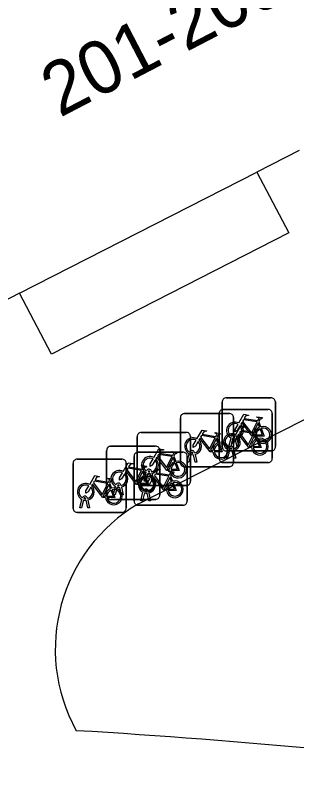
# Model space of a CAD drawing. Extents: x 161772 to 163123, y 383092 to 383917.
# Drawn here: x 162909.69 to 162914.99, y 383699.01 to 383713.37 of the extents above; entities that cross this region are included whole.
import ezdxf

# ---------------------------------------------------------------- set-up
doc = ezdxf.new("R2010")
doc.units = 0
for name, color, linetype in [('IMGEO_Fietsenrek', 7, 'Continuous'), ('IMGEO_Pand', 7, 'Continuous'), ('IMGEO_Pand_nummerreeks', 7, 'Continuous'), ('IMGEO_Voetpad_open', 7, 'Continuous')]:
    doc.layers.add(name, color=color, linetype=linetype)

msp = doc.modelspace()

# ---------------------------------------------------------------- linework, layer by layer
at = {"layer": 'IMGEO_Fietsenrek'}
for p, q in [((162913.659, 383706.179), (162914.5, 383706.179)), ((162914.5, 383706.179), (162913.659, 383706.179)), ((162913.584, 383705.254), (162913.584, 383706.095)), ((162913.584, 383706.095), (162913.584, 383705.254)), ((162914.584, 383706.104), (162914.584, 383705.263)), ((162914.584, 383705.263), (162914.584, 383706.104)), ((162912.871, 383705.882), (162913.712, 383705.882)), ((162913.712, 383705.882), (162912.871, 383705.882)), ((162913.525, 383705.035), (162913.525, 383705.876)), ((162913.525, 383705.876), (162913.525, 383705.035)), ((162913.6, 383705.96), (162914.441, 383705.96)), ((162914.441, 383705.96), (162913.6, 383705.96)), ((162914.525, 383705.885), (162914.525, 383705.044)), ((162914.525, 383705.044), (162914.525, 383705.885)), ((162912.796, 383704.957), (162912.796, 383705.798)), ((162912.796, 383705.798), (162912.796, 383704.957)), ((162913.796, 383705.807), (162913.796, 383704.966)), ((162913.796, 383704.966), (162913.796, 383705.807)), ((162914.271, 383705.728), (162914.307, 383705.633)), ((162911.985, 383704.604), (162911.985, 383705.445)), ((162911.985, 383705.445), (162911.985, 383704.604)), ((162912.06, 383705.529), (162912.901, 383705.529)), ((162912.901, 383705.529), (162912.06, 383705.529)), ((162912.985, 383705.454), (162912.985, 383704.613)), ((162912.985, 383704.613), (162912.985, 383705.454)), ((162913.483, 383705.431), (162913.519, 383705.336)), ((162913.711, 383705.263), (162913.75, 383705.423)), ((162913.78, 383705.411), (162913.745, 383705.263)), ((162913.822, 383705.435), (162913.821, 383705.439)), ((162913.863, 383705.263), (162913.829, 383705.405)), ((162913.853, 383705.446), (162913.854, 383705.439)), ((162913.861, 383705.409), (162913.896, 383705.263)), ((162914.212, 383705.509), (162914.248, 383705.414)), ((162911.484, 383705.268), (162912.325, 383705.268)), ((162912.325, 383705.268), (162911.484, 383705.268)), ((162913.745, 383705.263), (162913.711, 383705.263)), ((162913.896, 383705.263), (162913.863, 383705.263)), ((162911.409, 383704.343), (162911.409, 383705.184)), ((162911.409, 383705.184), (162911.409, 383704.343)), ((162912, 383705.157), (162912.841, 383705.157)), ((162912.841, 383705.157), (162912, 383705.157)), ((162912.409, 383705.193), (162912.409, 383704.352)), ((162912.409, 383704.352), (162912.409, 383705.193)), ((162912.923, 383704.966), (162912.962, 383705.126)), ((162912.992, 383705.114), (162912.957, 383704.966)), ((162913.034, 383705.138), (162913.033, 383705.142)), ((162913.075, 383704.966), (162913.041, 383705.108)), ((162913.065, 383705.149), (162913.066, 383705.142)), ((162913.073, 383705.112), (162913.108, 383704.966)), ((162913.652, 383705.044), (162913.691, 383705.204)), ((162914.509, 383705.179), (162913.668, 383705.179)), ((162913.668, 383705.179), (162914.509, 383705.179)), ((162913.721, 383705.192), (162913.686, 383705.044)), ((162913.763, 383705.216), (162913.762, 383705.22)), ((162913.804, 383705.044), (162913.77, 383705.186)), ((162913.794, 383705.227), (162913.795, 383705.22)), ((162913.802, 383705.19), (162913.837, 383705.044)), ((162910.852, 383705.024), (162911.693, 383705.024)), ((162911.693, 383705.024), (162910.852, 383705.024)), ((162911.925, 383704.232), (162911.925, 383705.073)), ((162911.925, 383705.073), (162911.925, 383704.232)), ((162912.672, 383705.078), (162912.708, 383704.983)), ((162912.957, 383704.966), (162912.923, 383704.966)), ((162912.925, 383705.082), (162912.925, 383704.241)), ((162912.925, 383704.241), (162912.925, 383705.082)), ((162913.108, 383704.966), (162913.075, 383704.966)), ((162914.45, 383704.96), (162913.609, 383704.96)), ((162913.609, 383704.96), (162914.45, 383704.96)), ((162913.686, 383705.044), (162913.652, 383705.044)), ((162913.837, 383705.044), (162913.804, 383705.044)), ((162910.777, 383704.099), (162910.777, 383704.94)), ((162910.777, 383704.94), (162910.777, 383704.099)), ((162911.777, 383704.949), (162911.777, 383704.108)), ((162911.777, 383704.108), (162911.777, 383704.949)), ((162912.096, 383704.817), (162912.132, 383704.722)), ((162913.721, 383704.882), (162912.88, 383704.882)), ((162912.88, 383704.882), (162913.721, 383704.882)), ((162912.112, 383704.613), (162912.151, 383704.773)), ((162912.181, 383704.761), (162912.146, 383704.613)), ((162912.223, 383704.785), (162912.222, 383704.789)), ((162912.264, 383704.613), (162912.23, 383704.755)), ((162912.254, 383704.796), (162912.255, 383704.789)), ((162912.262, 383704.759), (162912.297, 383704.613)), ((162912.612, 383704.706), (162912.648, 383704.611)), ((162911.464, 383704.573), (162911.5, 383704.478)), ((162911.647, 383704.524), (162911.646, 383704.528)), ((162911.678, 383704.535), (162911.679, 383704.528)), ((162912.91, 383704.529), (162912.069, 383704.529)), ((162912.069, 383704.529), (162912.91, 383704.529)), ((162912.146, 383704.613), (162912.112, 383704.613)), ((162912.297, 383704.613), (162912.264, 383704.613)), ((162911.536, 383704.352), (162911.575, 383704.512)), ((162911.605, 383704.5), (162911.57, 383704.352)), ((162911.688, 383704.352), (162911.654, 383704.494)), ((162911.686, 383704.498), (162911.721, 383704.352)), ((162912.052, 383704.241), (162912.091, 383704.401)), ((162912.121, 383704.389), (162912.086, 383704.241)), ((162912.163, 383704.413), (162912.162, 383704.417)), ((162912.204, 383704.241), (162912.17, 383704.383)), ((162912.194, 383704.424), (162912.195, 383704.417)), ((162912.202, 383704.387), (162912.237, 383704.241)), ((162910.904, 383704.108), (162910.943, 383704.268)), ((162910.973, 383704.256), (162910.938, 383704.108)), ((162911.015, 383704.28), (162911.014, 383704.284)), ((162911.056, 383704.108), (162911.022, 383704.25)), ((162911.046, 383704.291), (162911.047, 383704.284)), ((162911.054, 383704.254), (162911.089, 383704.108)), ((162912.334, 383704.268), (162911.493, 383704.268)), ((162911.493, 383704.268), (162912.334, 383704.268)), ((162911.57, 383704.352), (162911.536, 383704.352)), ((162911.721, 383704.352), (162911.688, 383704.352)), ((162912.086, 383704.241), (162912.052, 383704.241)), ((162912.237, 383704.241), (162912.204, 383704.241)), ((162910.938, 383704.108), (162910.904, 383704.108)), ((162911.089, 383704.108), (162911.056, 383704.108)), ((162912.85, 383704.157), (162912.009, 383704.157)), ((162912.009, 383704.157), (162912.85, 383704.157)), ((162911.702, 383704.024), (162910.861, 383704.024)), ((162910.861, 383704.024), (162911.702, 383704.024))]:
    msp.add_line(p, q, dxfattribs=at)
for points in [[(162913.897, 383705.705), (162913.992, 383705.869), (162914.078, 383705.855), (162914.08, 383705.846), (162914.024, 383705.835), (162913.997, 383705.79), (162914.253, 383705.749)], [(162914.253, 383705.749), (162914.278, 383705.798), (162914.272, 383705.802), (162914.249, 383705.806), (162914.237, 383705.813), (162914.236, 383705.816), (162914.238, 383705.821), (162914.333, 383705.806), (162914.335, 383705.796), (162914.325, 383705.783), (162914.313, 383705.777), (162914.299, 383705.783), (162914.271, 383705.728)], [(162913.918, 383705.653), (162913.866, 383705.563), (162913.826, 383705.538), (162913.827, 383705.585), (162913.882, 383705.679)], [(162914.193, 383705.461), (162914.143, 383705.461), (162913.952, 383705.712), (162913.933, 383705.68)], [(162914.24, 383705.724), (162913.983, 383705.765), (162913.966, 383705.736), (162914.133, 383705.516), (162914.24, 383705.724)], [(162914.288, 383705.626), (162914.258, 383705.703), (162914.149, 383705.485), (162914.192, 383705.485)], [(162913.109, 383705.408), (162913.204, 383705.572), (162913.29, 383705.558), (162913.292, 383705.549), (162913.236, 383705.538), (162913.209, 383705.493), (162913.465, 383705.452)], [(162913.838, 383705.486), (162913.933, 383705.65), (162914.019, 383705.636), (162914.021, 383705.627), (162913.965, 383705.616), (162913.938, 383705.571), (162914.194, 383705.53)], [(162914.181, 383705.505), (162913.924, 383705.546), (162913.907, 383705.517), (162914.074, 383705.297), (162914.181, 383705.505)], [(162914.194, 383705.53), (162914.219, 383705.579), (162914.213, 383705.583), (162914.19, 383705.587), (162914.178, 383705.594), (162914.177, 383705.597), (162914.179, 383705.602), (162914.274, 383705.587), (162914.276, 383705.577), (162914.266, 383705.564), (162914.254, 383705.558), (162914.24, 383705.564), (162914.212, 383705.509)], [(162914.222, 383705.485), (162914.342, 383705.484), (162914.298, 383705.598)], [(162914.318, 383705.605), (162914.373, 383705.46), (162914.223, 383705.46)], [(162913.405, 383705.164), (162913.355, 383705.164), (162913.164, 383705.415), (162913.145, 383705.383)], [(162913.452, 383705.427), (162913.195, 383705.468), (162913.178, 383705.439), (162913.345, 383705.219), (162913.452, 383705.427)], [(162913.5, 383705.329), (162913.47, 383705.406), (162913.361, 383705.188), (162913.404, 383705.188)], [(162913.465, 383705.452), (162913.49, 383705.501), (162913.484, 383705.505), (162913.461, 383705.509), (162913.449, 383705.516), (162913.448, 383705.519), (162913.45, 383705.524), (162913.545, 383705.509), (162913.547, 383705.499), (162913.537, 383705.486), (162913.525, 383705.48), (162913.511, 383705.486), (162913.483, 383705.431)], [(162913.859, 383705.434), (162913.807, 383705.344), (162913.767, 383705.319), (162913.768, 383705.366), (162913.823, 383705.46)], [(162914.134, 383705.242), (162914.084, 383705.242), (162913.893, 383705.493), (162913.874, 383705.461)], [(162914.229, 383705.407), (162914.199, 383705.484), (162914.09, 383705.266), (162914.133, 383705.266)], [(162913.13, 383705.356), (162913.078, 383705.266), (162913.038, 383705.241), (162913.039, 383705.288), (162913.094, 383705.382)], [(162913.434, 383705.188), (162913.554, 383705.187), (162913.51, 383705.301)], [(162913.53, 383705.308), (162913.585, 383705.163), (162913.435, 383705.163)], [(162914.163, 383705.266), (162914.283, 383705.265), (162914.239, 383705.379)], [(162914.259, 383705.386), (162914.314, 383705.241), (162914.164, 383705.241)], [(162912.298, 383705.055), (162912.393, 383705.219), (162912.479, 383705.205), (162912.481, 383705.196), (162912.425, 383705.185), (162912.398, 383705.14), (162912.654, 383705.099)], [(162912.641, 383705.074), (162912.384, 383705.115), (162912.367, 383705.086), (162912.534, 383704.866), (162912.641, 383705.074)], [(162912.654, 383705.099), (162912.679, 383705.148), (162912.673, 383705.152), (162912.65, 383705.156), (162912.638, 383705.163), (162912.637, 383705.166), (162912.639, 383705.171), (162912.734, 383705.156), (162912.736, 383705.146), (162912.726, 383705.133), (162912.714, 383705.127), (162912.7, 383705.133), (162912.672, 383705.078)], [(162911.722, 383704.794), (162911.817, 383704.958), (162911.903, 383704.944), (162911.905, 383704.935), (162911.849, 383704.924), (162911.822, 383704.879), (162912.078, 383704.838)], [(162912.319, 383705.003), (162912.267, 383704.913), (162912.227, 383704.888), (162912.228, 383704.935), (162912.283, 383705.029)], [(162912.594, 383704.811), (162912.544, 383704.811), (162912.353, 383705.062), (162912.334, 383705.03)], [(162912.689, 383704.976), (162912.659, 383705.053), (162912.55, 383704.835), (162912.593, 383704.835)], [(162912.065, 383704.813), (162911.808, 383704.854), (162911.791, 383704.825), (162911.958, 383704.605), (162912.065, 383704.813)], [(162912.078, 383704.838), (162912.103, 383704.887), (162912.097, 383704.891), (162912.074, 383704.895), (162912.062, 383704.902), (162912.061, 383704.905), (162912.063, 383704.91), (162912.158, 383704.895), (162912.16, 383704.885), (162912.15, 383704.872), (162912.138, 383704.866), (162912.124, 383704.872), (162912.096, 383704.817)], [(162912.238, 383704.683), (162912.333, 383704.847), (162912.419, 383704.833), (162912.421, 383704.824), (162912.365, 383704.813), (162912.338, 383704.768), (162912.594, 383704.727)], [(162912.623, 383704.835), (162912.743, 383704.834), (162912.699, 383704.948)], [(162912.719, 383704.955), (162912.774, 383704.81), (162912.624, 383704.81)], [(162911.09, 383704.55), (162911.185, 383704.714), (162911.271, 383704.7), (162911.273, 383704.691), (162911.217, 383704.68), (162911.19, 383704.635), (162911.446, 383704.594)], [(162911.743, 383704.742), (162911.691, 383704.652), (162911.651, 383704.627), (162911.652, 383704.674), (162911.707, 383704.768)], [(162912.018, 383704.55), (162911.968, 383704.55), (162911.777, 383704.801), (162911.758, 383704.769)], [(162912.113, 383704.715), (162912.083, 383704.792), (162911.974, 383704.574), (162912.017, 383704.574)], [(162912.047, 383704.574), (162912.167, 383704.573), (162912.123, 383704.687)], [(162912.143, 383704.694), (162912.198, 383704.549), (162912.048, 383704.549)], [(162912.534, 383704.439), (162912.484, 383704.439), (162912.293, 383704.69), (162912.274, 383704.658)], [(162912.581, 383704.702), (162912.324, 383704.743), (162912.307, 383704.714), (162912.474, 383704.494), (162912.581, 383704.702)], [(162912.629, 383704.604), (162912.599, 383704.681), (162912.49, 383704.463), (162912.533, 383704.463)], [(162912.594, 383704.727), (162912.619, 383704.776), (162912.613, 383704.78), (162912.59, 383704.784), (162912.578, 383704.791), (162912.577, 383704.794), (162912.579, 383704.799), (162912.674, 383704.784), (162912.676, 383704.774), (162912.666, 383704.761), (162912.654, 383704.755), (162912.64, 383704.761), (162912.612, 383704.706)], [(162911.386, 383704.306), (162911.336, 383704.306), (162911.145, 383704.557), (162911.126, 383704.525)], [(162911.433, 383704.569), (162911.176, 383704.61), (162911.159, 383704.581), (162911.326, 383704.361), (162911.433, 383704.569)], [(162911.481, 383704.471), (162911.451, 383704.548), (162911.342, 383704.33), (162911.385, 383704.33)], [(162911.446, 383704.594), (162911.471, 383704.643), (162911.465, 383704.647), (162911.442, 383704.651), (162911.43, 383704.658), (162911.429, 383704.661), (162911.431, 383704.666), (162911.526, 383704.651), (162911.528, 383704.641), (162911.518, 383704.628), (162911.506, 383704.622), (162911.492, 383704.628), (162911.464, 383704.573)], [(162912.259, 383704.631), (162912.207, 383704.541), (162912.167, 383704.516), (162912.168, 383704.563), (162912.223, 383704.657)], [(162912.563, 383704.463), (162912.683, 383704.462), (162912.639, 383704.576)], [(162912.659, 383704.583), (162912.714, 383704.438), (162912.564, 383704.438)], [(162911.111, 383704.498), (162911.059, 383704.408), (162911.019, 383704.383), (162911.02, 383704.43), (162911.075, 383704.524)], [(162911.415, 383704.33), (162911.535, 383704.329), (162911.491, 383704.443)], [(162911.511, 383704.45), (162911.566, 383704.305), (162911.416, 383704.305)]]:
    msp.add_lwpolyline(points, dxfattribs=at)
for centre, radius, start, end in [((162913.662, 383706.101), 0.0779, 92.4484, 184.2845), ((162913.662, 383706.101), 0.0779, 92.4484, 184.2845), ((162914.506, 383706.101), 0.0779, 2.4484, 94.2845), ((162914.506, 383706.101), 0.0779, 2.4484, 94.2845), ((162912.874, 383705.804), 0.0779, 92.4484, 184.2845), ((162912.874, 383705.804), 0.0779, 92.4484, 184.2845), ((162913.603, 383705.882), 0.0779, 92.4484, 184.2845), ((162913.603, 383705.882), 0.0779, 92.4484, 184.2845), ((162913.718, 383705.804), 0.0779, 2.4484, 94.2845), ((162913.718, 383705.804), 0.0779, 2.4484, 94.2845), ((162914.447, 383705.882), 0.0779, 2.4484, 94.2845), ((162914.447, 383705.882), 0.0779, 2.4484, 94.2845), ((162913.824, 383705.564), 0.159, 62.6766, 242.1369), ((162913.824, 383705.564), 0.129, 63.3192, 238.903), ((162913.824, 383705.564), 0.159, 283.5766, 46.6042), ((162913.824, 383705.564), 0.129, 283.6043, 43.4302), ((162914.351, 383705.48), 0.159, 113.3408, 178.3217), ((162914.351, 383705.48), 0.159, 187.0065, 105.7708), ((162914.351, 383705.48), 0.129, 113.923, 177.9556), ((162914.351, 383705.48), 0.129, 188.6715, 104.5883), ((162912.063, 383705.451), 0.0779, 92.4484, 184.2845), ((162912.063, 383705.451), 0.0779, 92.4484, 184.2845), ((162913.036, 383705.267), 0.159, 62.6766, 242.1369), ((162912.907, 383705.451), 0.0779, 2.4484, 94.2845), ((162912.907, 383705.451), 0.0779, 2.4484, 94.2845), ((162913.036, 383705.267), 0.129, 63.3192, 238.903), ((162913.765, 383705.345), 0.159, 62.6766, 242.1369), ((162913.765, 383705.345), 0.129, 63.3192, 238.903), ((162913.804, 383705.435), 0.0499, 12.8025, 158.6934), ((162913.824, 383705.564), 0.159, 253.9967, 271.7867), ((162913.804, 383705.435), 0.0174, 12.8025, 163.4502), ((162913.824, 383705.564), 0.129, 253.415, 269.0204), ((162913.765, 383705.345), 0.129, 283.6043, 43.4302), ((162913.765, 383705.345), 0.159, 283.5766, 46.6042), ((162914.292, 383705.261), 0.159, 113.3408, 178.3217), ((162914.292, 383705.261), 0.159, 187.0065, 105.7708), ((162914.292, 383705.261), 0.129, 188.6715, 104.5883), ((162911.487, 383705.19), 0.0779, 92.4484, 184.2845), ((162911.487, 383705.19), 0.0779, 92.4484, 184.2845), ((162912.331, 383705.19), 0.0779, 2.4484, 94.2845), ((162912.331, 383705.19), 0.0779, 2.4484, 94.2845), ((162913.036, 383705.267), 0.129, 283.6043, 43.4302), ((162913.036, 383705.267), 0.159, 283.5766, 46.6042), ((162913.563, 383705.183), 0.159, 113.3408, 178.3217), ((162913.563, 383705.183), 0.159, 187.0065, 105.7708), ((162913.563, 383705.183), 0.129, 113.923, 177.9556), ((162913.563, 383705.183), 0.129, 188.6715, 104.5883), ((162913.662, 383705.257), 0.0779, 182.4484, 274.2845), ((162913.662, 383705.257), 0.0779, 182.4484, 274.2845), ((162913.745, 383705.216), 0.0499, 12.8025, 158.6934), ((162914.292, 383705.261), 0.129, 113.923, 177.9556), ((162914.506, 383705.257), 0.0779, 272.4484, 4.2845), ((162914.506, 383705.257), 0.0779, 272.4484, 4.2845), ((162912.003, 383705.079), 0.0779, 92.4484, 184.2845), ((162912.003, 383705.079), 0.0779, 92.4484, 184.2845), ((162912.847, 383705.079), 0.0779, 2.4484, 94.2845), ((162912.847, 383705.079), 0.0779, 2.4484, 94.2845), ((162913.016, 383705.138), 0.0499, 12.8025, 158.6934), ((162913.036, 383705.267), 0.159, 253.9967, 271.7867), ((162913.016, 383705.138), 0.0174, 12.8025, 163.4502), ((162913.036, 383705.267), 0.129, 253.415, 269.0204), ((162913.765, 383705.345), 0.159, 253.9967, 271.7867), ((162913.745, 383705.216), 0.0174, 12.8025, 163.4502), ((162913.765, 383705.345), 0.129, 253.415, 269.0204), ((162910.855, 383704.946), 0.0779, 92.4484, 184.2845), ((162910.855, 383704.946), 0.0779, 92.4484, 184.2845), ((162911.699, 383704.946), 0.0779, 2.4484, 94.2845), ((162911.699, 383704.946), 0.0779, 2.4484, 94.2845), ((162912.225, 383704.914), 0.159, 62.6766, 242.1369), ((162912.225, 383704.914), 0.129, 63.3192, 238.903), ((162912.225, 383704.914), 0.129, 283.6043, 43.4302), ((162912.225, 383704.914), 0.159, 283.5766, 46.6042), ((162912.752, 383704.83), 0.159, 113.3408, 178.3217), ((162912.752, 383704.83), 0.159, 187.0065, 105.7708), ((162912.752, 383704.83), 0.129, 188.6715, 104.5883), ((162912.874, 383704.96), 0.0779, 182.4484, 274.2845), ((162912.874, 383704.96), 0.0779, 182.4484, 274.2845), ((162913.603, 383705.038), 0.0779, 182.4484, 274.2845), ((162913.603, 383705.038), 0.0779, 182.4484, 274.2845), ((162913.718, 383704.96), 0.0779, 272.4484, 4.2845), ((162913.718, 383704.96), 0.0779, 272.4484, 4.2845), ((162914.447, 383705.038), 0.0779, 272.4484, 4.2845), ((162914.447, 383705.038), 0.0779, 272.4484, 4.2845), ((162912.205, 383704.785), 0.0499, 12.8025, 158.6934), ((162912.752, 383704.83), 0.129, 113.923, 177.9556), ((162911.649, 383704.653), 0.159, 62.6766, 242.1369), ((162911.649, 383704.653), 0.129, 63.3192, 238.903), ((162911.649, 383704.653), 0.129, 283.6043, 43.4302), ((162911.649, 383704.653), 0.159, 283.5766, 46.6042), ((162912.165, 383704.542), 0.159, 62.6766, 242.1369), ((162912.176, 383704.569), 0.159, 113.3408, 178.3217), ((162912.176, 383704.569), 0.159, 187.0065, 105.7708), ((162912.165, 383704.542), 0.129, 63.3192, 238.903), ((162912.176, 383704.569), 0.129, 113.923, 177.9556), ((162912.176, 383704.569), 0.129, 188.6715, 104.5883), ((162912.225, 383704.914), 0.159, 253.9967, 271.7867), ((162912.205, 383704.785), 0.0174, 12.8025, 163.4502), ((162912.225, 383704.914), 0.129, 253.415, 269.0204), ((162911.017, 383704.409), 0.159, 62.6766, 242.1369), ((162911.017, 383704.409), 0.129, 63.3192, 238.903), ((162911.629, 383704.524), 0.0499, 12.8025, 158.6934), ((162911.629, 383704.524), 0.0174, 12.8025, 163.4502), ((162911.649, 383704.653), 0.129, 253.415, 269.0204), ((162912.063, 383704.607), 0.0779, 182.4484, 274.2845), ((162912.063, 383704.607), 0.0779, 182.4484, 274.2845), ((162912.165, 383704.542), 0.129, 283.6043, 43.4302), ((162912.165, 383704.542), 0.159, 283.5766, 46.6042), ((162912.692, 383704.458), 0.159, 113.3408, 178.3217), ((162912.692, 383704.458), 0.159, 187.0065, 105.7708), ((162912.692, 383704.458), 0.129, 113.923, 177.9556), ((162912.692, 383704.458), 0.129, 188.6715, 104.5883), ((162912.907, 383704.607), 0.0779, 272.4484, 4.2845), ((162912.907, 383704.607), 0.0779, 272.4484, 4.2845), ((162911.017, 383704.409), 0.129, 283.6043, 43.4302), ((162911.017, 383704.409), 0.159, 283.5766, 46.6042), ((162911.544, 383704.325), 0.159, 113.3408, 178.3217), ((162911.544, 383704.325), 0.159, 187.0065, 105.7708), ((162911.544, 383704.325), 0.129, 113.923, 177.9556), ((162911.544, 383704.325), 0.129, 188.6715, 104.5883), ((162911.649, 383704.653), 0.159, 253.9967, 271.7867), ((162912.145, 383704.413), 0.0499, 12.8025, 158.6934), ((162912.165, 383704.542), 0.159, 253.9967, 271.7867), ((162912.145, 383704.413), 0.0174, 12.8025, 163.4502), ((162912.165, 383704.542), 0.129, 253.415, 269.0204), ((162910.997, 383704.28), 0.0499, 12.8025, 158.6934), ((162911.017, 383704.409), 0.159, 253.9967, 271.7867), ((162910.997, 383704.28), 0.0174, 12.8025, 163.4502), ((162911.017, 383704.409), 0.129, 253.415, 269.0204), ((162911.487, 383704.346), 0.0779, 182.4484, 274.2845), ((162911.487, 383704.346), 0.0779, 182.4484, 274.2845), ((162912.331, 383704.346), 0.0779, 272.4484, 4.2845), ((162912.331, 383704.346), 0.0779, 272.4484, 4.2845), ((162912.847, 383704.235), 0.0779, 272.4484, 4.2845), ((162912.847, 383704.235), 0.0779, 272.4484, 4.2845), ((162910.855, 383704.102), 0.0779, 182.4484, 274.2845), ((162910.855, 383704.102), 0.0779, 182.4484, 274.2845), ((162911.699, 383704.102), 0.0779, 272.4484, 4.2845), ((162911.699, 383704.102), 0.0779, 272.4484, 4.2845), ((162912.003, 383704.235), 0.0779, 182.4484, 274.2845), ((162912.003, 383704.235), 0.0779, 182.4484, 274.2845)]:
    msp.add_arc(centre, radius, start, end, dxfattribs=at)
at = {"layer": 'IMGEO_Pand'}
for points in [[(162915.029, 383710.828), (162914.236, 383710.424)], [(162909.77, 383708.145), (162914.236, 383710.424)], [(162909.77, 383708.145), (162909.017, 383707.761)]]:
    msp.add_lwpolyline(points, dxfattribs=at)
at = {"layer": 'IMGEO_Voetpad_open'}
for points in [[(162912.007, 383704.184), (162916.265, 383706.347), (162927.706, 383712.118), (162931.849, 383705.902)], [(162914.236, 383710.424), (162914.836, 383709.279), (162910.373, 383707.001), (162909.77, 383708.145)]]:
    msp.add_lwpolyline(points, dxfattribs=at)
for centre, radius, start, end in [((162913.617, 383701.449), 3.174, 120.4876, 208.8772), ((162903.249, 383570.844), 129.295, 82.43319, 86.63515)]:
    msp.add_arc(centre, radius, start, end, dxfattribs=at)

# ---------------------------------------------------------------- texts
at = {"layer": 'IMGEO_Pand_nummerreeks'}
msp.add_text('201-209', height=1, rotation=27.4839, dxfattribs=at).set_placement((162910.526, 383711.442))

doc.saveas('drawing.dxf')
